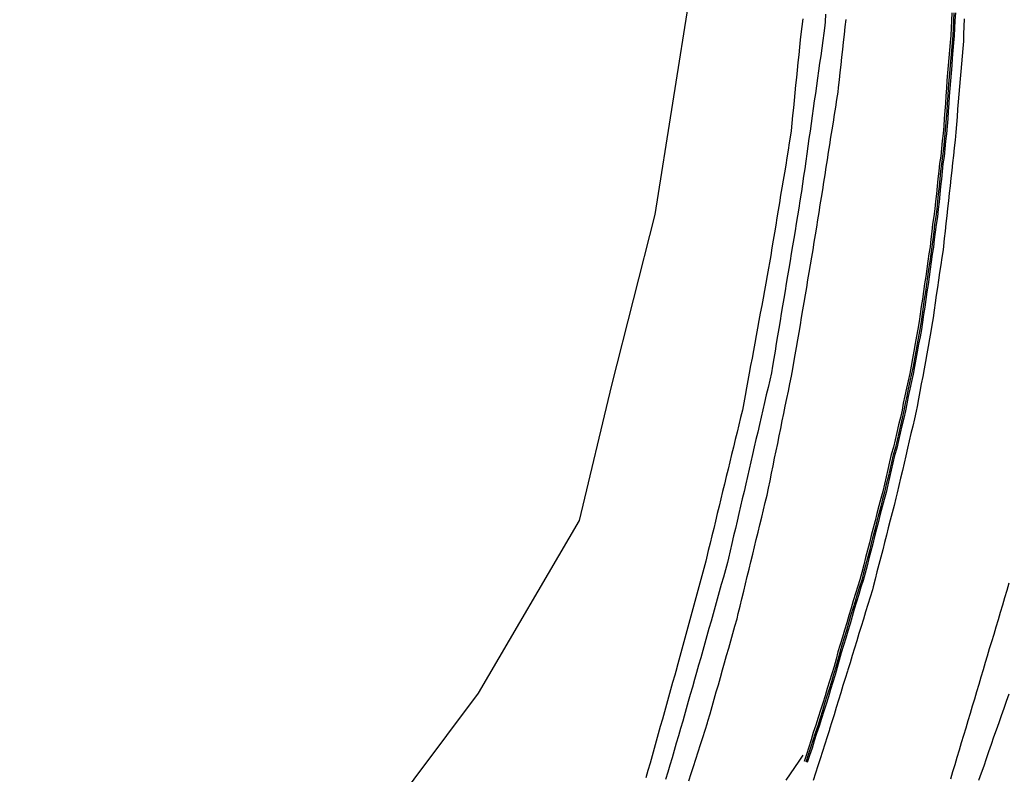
# Model space of a CAD drawing. Extents: x 1901471 to 1963503, y 756461 to 799997.
# Drawn here: x 1940795.2 to 1940925, y 780632.7 to 780731.7 of the extents above; entities that cross this region are included whole.
import ezdxf

# ---------------------------------------------------------------- set-up
doc = ezdxf.new("R2010")
doc.units = 0
for name, color, linetype in [('RD_EX_Conc', 7, 'Continuous'), ('RD_EX_DR_ErosCtrl', 7, 'Continuous'), ('RD_EX_H2O', 7, 'Continuous'), ('RD_EX_Road', 7, 'Continuous'), ('RD_EX_VEG', 7, 'Continuous')]:
    doc.layers.add(name, color=color, linetype=linetype)

msp = doc.modelspace()

# ---------------------------------------------------------------- linework, layer by layer
at = {"layer": 'RD_EX_Conc'}
for points in [[(1940917.59, 780732.67), (1940917.54, 780731.67), (1940917.49, 780730.67), (1940917.45, 780729.67), (1940917.36, 780728.75), (1940917.28, 780727.75), (1940917.19, 780726.76), (1940917.11, 780725.76), (1940917.03, 780724.76), (1940916.94, 780723.77), (1940916.86, 780722.77), (1940916.79, 780721.77), (1940916.74, 780720.77), (1940916.66, 780719.78), (1940916.59, 780718.78), (1940916.59, 780718.78), (1940916.51, 780717.78), (1940916.42, 780716.79), (1940916.3, 780715.84), (1940916.23, 780714.84), (1940916.12, 780713.85), (1940915.96, 780712.86), (1940915.86, 780711.87), (1940915.75, 780710.87), (1940915.66, 780709.88), (1940915.55, 780708.88), (1940915.45, 780707.89), (1940915.34, 780706.9), (1940915.23, 780705.9), (1940915.06, 780704.91), (1940914.95, 780703.92), (1940914.84, 780702.93), (1940914.72, 780701.94), (1940914.56, 780701.01), (1940914.43, 780700.02), (1940914.29, 780699.03), (1940914.15, 780698.04), (1940914.01, 780697.05), (1940913.86, 780696.06), (1940913.72, 780695.07), (1940913.57, 780694.09), (1940913.42, 780693.1), (1940913.28, 780692.11), (1940913.13, 780691.12), (1940912.96, 780690.2), (1940912.78, 780689.22), (1940912.6, 780688.23), (1940912.42, 780687.25), (1940912.23, 780686.27), (1940912.05, 780685.29), (1940911.83, 780684.31), (1940911.61, 780683.34), (1940911.4, 780682.36), (1940911.21, 780681.38), (1940911.04, 780680.47), (1940910.82, 780679.5), (1940910.82, 780679.5), (1940910.59, 780678.53), (1940910.37, 780677.55), (1940910.15, 780676.58), (1940909.92, 780675.61), (1940909.63, 780674.65), (1940909.41, 780673.67), (1940909.18, 780672.7), (1940908.95, 780671.72), (1940908.73, 780670.75), (1940908.5, 780669.78), (1940908.24, 780668.86), (1940907.99, 780667.89), (1940907.75, 780666.92), (1940907.5, 780665.95), (1940907.25, 780664.98), (1940907, 780664.01), (1940906.75, 780663.04), (1940906.51, 780662.08), (1940906.26, 780661.11), (1940906.01, 780660.14), (1940905.76, 780659.17), (1940905.51, 780658.2), (1940905.22, 780657.34), (1940904.92, 780656.39), (1940904.63, 780655.43), (1940904.34, 780654.48), (1940904.04, 780653.52), (1940903.8, 780652.55), (1940903.5, 780651.59), (1940903.21, 780650.64), (1940902.91, 780649.68), (1940902.63, 780648.72), (1940902.37, 780647.76), (1940902.11, 780646.79), (1940901.82, 780645.83), (1940901.52, 780644.88), (1940901.23, 780643.92), (1940900.94, 780642.97), (1940900.64, 780642.01), (1940900.35, 780641.06), (1940900.03, 780640.11), (1940899.74, 780639.11), (1940899.39, 780638.13), (1940899.1, 780637.17), (1940898.8, 780636.22), (1940898.49, 780635.27), (1940898.17, 780634.32)], [(1940917.84, 780732.66), (1940917.79, 780731.66), (1940917.74, 780730.66), (1940917.7, 780729.66), (1940917.61, 780728.73), (1940917.53, 780727.73), (1940917.44, 780726.73), (1940917.36, 780725.74), (1940917.28, 780724.74), (1940917.19, 780723.75), (1940917.11, 780722.75), (1940917.04, 780721.75), (1940916.98, 780720.75), (1940916.91, 780719.76), (1940916.84, 780718.76), (1940916.84, 780718.76), (1940916.76, 780717.76), (1940916.67, 780716.77), (1940916.55, 780715.81), (1940916.48, 780714.81), (1940916.37, 780713.82), (1940916.21, 780712.83), (1940916.11, 780711.84), (1940916, 780710.85), (1940915.91, 780709.85), (1940915.8, 780708.86), (1940915.7, 780707.86), (1940915.59, 780706.87), (1940915.48, 780705.87), (1940915.31, 780704.89), (1940915.2, 780703.89), (1940915.08, 780702.9), (1940914.96, 780701.91), (1940914.8, 780700.98), (1940914.68, 780699.98), (1940914.53, 780699), (1940914.4, 780698), (1940914.25, 780697.02), (1940914.11, 780696.03), (1940913.96, 780695.04), (1940913.82, 780694.05), (1940913.67, 780693.06), (1940913.53, 780692.07), (1940913.38, 780691.08), (1940913.21, 780690.15), (1940913.03, 780689.17), (1940912.84, 780688.19), (1940912.66, 780687.21), (1940912.48, 780686.22), (1940912.3, 780685.24), (1940912.07, 780684.27), (1940911.85, 780683.29), (1940911.65, 780682.31), (1940911.46, 780681.33), (1940911.29, 780680.42), (1940911.06, 780679.44), (1940911.06, 780679.44), (1940910.83, 780678.47), (1940910.62, 780677.5), (1940910.39, 780676.52), (1940910.16, 780675.55), (1940909.88, 780674.59), (1940909.65, 780673.62), (1940909.42, 780672.64), (1940909.2, 780671.67), (1940908.97, 780670.69), (1940908.74, 780669.72), (1940908.49, 780668.79), (1940908.24, 780667.82), (1940907.99, 780666.86), (1940907.74, 780665.89), (1940907.49, 780664.92), (1940907.24, 780663.95), (1940907, 780662.98), (1940906.75, 780662.01), (1940906.5, 780661.05), (1940906.25, 780660.08), (1940906, 780659.11), (1940905.75, 780658.14), (1940905.46, 780657.27), (1940905.16, 780656.31), (1940904.87, 780655.36), (1940904.57, 780654.4), (1940904.28, 780653.45), (1940904.03, 780652.48), (1940903.74, 780651.52), (1940903.45, 780650.56), (1940903.15, 780649.61), (1940902.87, 780648.65), (1940902.61, 780647.68), (1940902.35, 780646.72), (1940902.05, 780645.76), (1940901.76, 780644.81), (1940901.47, 780643.85), (1940901.17, 780642.89), (1940900.88, 780641.94), (1940900.59, 780640.98), (1940900.27, 780640.04), (1940899.98, 780639.03), (1940899.62, 780638.05), (1940899.33, 780637.1), (1940899.03, 780636.14), (1940898.72, 780635.19), (1940898.4, 780634.25)], [(1940918.04, 780732.65), (1940917.99, 780731.65), (1940917.94, 780730.65), (1940917.9, 780729.65), (1940917.81, 780728.71), (1940917.73, 780727.71), (1940917.64, 780726.72), (1940917.56, 780725.72), (1940917.48, 780724.73), (1940917.39, 780723.73), (1940917.31, 780722.73), (1940917.24, 780721.73), (1940917.18, 780720.74), (1940917.11, 780719.74), (1940917.04, 780718.74), (1940917.04, 780718.74), (1940916.95, 780717.75), (1940916.87, 780716.75), (1940916.74, 780715.79), (1940916.67, 780714.79), (1940916.57, 780713.8), (1940916.41, 780712.81), (1940916.31, 780711.82), (1940916.2, 780710.82), (1940916.11, 780709.83), (1940916, 780708.83), (1940915.9, 780707.84), (1940915.79, 780706.85), (1940915.68, 780705.85), (1940915.51, 780704.86), (1940915.4, 780703.87), (1940915.28, 780702.88), (1940915.16, 780701.89), (1940915, 780700.95), (1940914.88, 780699.96), (1940914.73, 780698.97), (1940914.6, 780697.98), (1940914.45, 780696.99), (1940914.31, 780696), (1940914.16, 780695.01), (1940914.02, 780694.02), (1940913.87, 780693.03), (1940913.72, 780692.04), (1940913.58, 780691.05), (1940913.41, 780690.12), (1940913.22, 780689.14), (1940913.04, 780688.15), (1940912.86, 780687.17), (1940912.68, 780686.19), (1940912.49, 780685.2), (1940912.27, 780684.23), (1940912.05, 780683.25), (1940911.85, 780682.27), (1940911.65, 780681.29), (1940911.48, 780680.37), (1940911.26, 780679.4), (1940911.26, 780679.4), (1940911.03, 780678.43), (1940910.81, 780677.45), (1940910.59, 780676.48), (1940910.36, 780675.5), (1940910.07, 780674.54), (1940909.85, 780673.57), (1940909.62, 780672.6), (1940909.39, 780671.62), (1940909.17, 780670.65), (1940908.94, 780669.68), (1940908.68, 780668.74), (1940908.43, 780667.77), (1940908.18, 780666.81), (1940907.93, 780665.84), (1940907.69, 780664.87), (1940907.44, 780663.9), (1940907.19, 780662.93), (1940906.94, 780661.96), (1940906.69, 780661), (1940906.44, 780660.03), (1940906.2, 780659.06), (1940905.95, 780658.09), (1940905.65, 780657.21), (1940905.35, 780656.25), (1940905.06, 780655.3), (1940904.77, 780654.34), (1940904.47, 780653.39), (1940904.23, 780652.42), (1940903.93, 780651.46), (1940903.64, 780650.51), (1940903.34, 780649.55), (1940903.06, 780648.59), (1940902.8, 780647.62), (1940902.54, 780646.66), (1940902.25, 780645.7), (1940901.95, 780644.75), (1940901.66, 780643.79), (1940901.37, 780642.84), (1940901.07, 780641.88), (1940900.78, 780640.92), (1940900.46, 780639.98), (1940900.17, 780638.97), (1940899.81, 780637.99), (1940899.52, 780637.04), (1940899.22, 780636.08), (1940898.91, 780635.13), (1940898.59, 780634.19)]]:
    msp.add_lwpolyline(points, dxfattribs=at)
at = {"layer": 'RD_EX_DR_ErosCtrl'}
for points in [[(1940898, 780731.85), (1940897.88, 780730.86), (1940897.76, 780729.87), (1940897.67, 780729.12), (1940897.57, 780728.13), (1940897.47, 780727.13), (1940897.37, 780726.14), (1940897.27, 780725.14), (1940897.17, 780724.15), (1940897.07, 780723.15), (1940896.97, 780722.16), (1940896.87, 780721.16), (1940896.77, 780720.17), (1940896.67, 780719.17), (1940896.57, 780718.18), (1940896.47, 780717.18), (1940896.41, 780716.59), (1940896.24, 780715.6), (1940896.08, 780714.62), (1940895.92, 780713.63), (1940895.76, 780712.64), (1940895.59, 780711.66), (1940895.43, 780710.67), (1940895.27, 780709.68), (1940895.1, 780708.7), (1940894.94, 780707.71), (1940894.78, 780706.72), (1940894.61, 780705.74), (1940894.45, 780704.75), (1940894.29, 780703.76), (1940894.13, 780702.78), (1940893.96, 780701.79), (1940893.8, 780700.8), (1940893.8, 780700.8), (1940893.64, 780699.82), (1940893.52, 780699.12), (1940893.34, 780698.14), (1940893.16, 780697.15), (1940892.98, 780696.17), (1940892.79, 780695.19), (1940892.61, 780694.2), (1940892.43, 780693.22), (1940892.25, 780692.24), (1940892.07, 780691.25), (1940891.88, 780690.27), (1940891.7, 780689.29), (1940891.52, 780688.3), (1940891.34, 780687.32), (1940891.16, 780686.34), (1940890.97, 780685.35), (1940890.79, 780684.37), (1940890.61, 780683.39), (1940890.43, 780682.41), (1940890.25, 780681.42), (1940890.07, 780680.49), (1940889.84, 780679.51), (1940889.6, 780678.54), (1940889.37, 780677.57), (1940889.13, 780676.6), (1940888.9, 780675.63), (1940888.66, 780674.65), (1940888.43, 780673.68), (1940888.19, 780672.71), (1940887.95, 780671.74), (1940887.72, 780670.77), (1940887.48, 780669.8), (1940887.25, 780668.82), (1940887.01, 780667.85), (1940886.78, 780666.88), (1940886.54, 780665.91), (1940886.54, 780665.91), (1940886.31, 780664.94), (1940886.07, 780663.96), (1940885.83, 780662.99), (1940885.6, 780662.02), (1940885.36, 780661.05), (1940885.27, 780660.64), (1940885, 780659.68), (1940884.74, 780658.71), (1940884.48, 780657.75), (1940884.22, 780656.78), (1940883.96, 780655.82), (1940883.69, 780654.86), (1940883.43, 780653.89), (1940883.17, 780652.93), (1940882.91, 780651.96), (1940882.65, 780651), (1940882.38, 780650.03), (1940882.12, 780649.07), (1940881.86, 780648.1), (1940881.6, 780647.14), (1940881.34, 780646.17), (1940881.19, 780645.65), (1940880.92, 780644.69), (1940880.65, 780643.73), (1940880.38, 780642.76), (1940880.11, 780641.8), (1940879.84, 780640.84), (1940879.57, 780639.87), (1940879.3, 780638.91), (1940879.03, 780637.95), (1940878.76, 780636.99), (1940878.49, 780636.02), (1940878.22, 780635.06), (1940877.95, 780634.1), (1940877.68, 780633.14), (1940877.41, 780632.17)], [(1940883.05, 780631.79), (1940883.36, 780632.74), (1940883.66, 780633.69), (1940883.97, 780634.65), (1940884.27, 780635.6), (1940884.58, 780636.55), (1940884.89, 780637.5), (1940885.19, 780638.45), (1940885.5, 780639.41), (1940885.56, 780639.61), (1940885.83, 780640.57), (1940886.1, 780641.54), (1940886.37, 780642.5), (1940886.65, 780643.46), (1940886.92, 780644.42), (1940887.19, 780645.38), (1940887.46, 780646.35), (1940887.74, 780647.31), (1940888.01, 780648.27), (1940888.28, 780649.23), (1940888.55, 780650.19), (1940888.83, 780651.16), (1940889.1, 780652.12), (1940889.37, 780653.08), (1940889.54, 780653.77), (1940889.77, 780654.74), (1940890.01, 780655.71), (1940890.25, 780656.68), (1940890.48, 780657.66), (1940890.72, 780658.63), (1940890.95, 780659.6), (1940891.19, 780660.57), (1940891.43, 780661.54), (1940891.66, 780662.51), (1940891.9, 780663.48), (1940892.14, 780664.45), (1940892.37, 780665.43), (1940892.37, 780665.43), (1940892.61, 780666.4), (1940892.84, 780667.37), (1940893.08, 780668.34), (1940893.32, 780669.31), (1940893.51, 780670.23), (1940893.71, 780671.21), (1940893.91, 780672.19), (1940894.11, 780673.17), (1940894.31, 780674.15), (1940894.51, 780675.13), (1940894.71, 780676.11), (1940894.91, 780677.09), (1940895.11, 780678.07), (1940895.31, 780679.05), (1940895.51, 780680.03), (1940895.71, 780681.01), (1940895.91, 780681.99), (1940896.11, 780682.97), (1940896.31, 780683.95), (1940896.51, 780684.92), (1940896.71, 780685.9), (1940896.85, 780686.74), (1940897.02, 780687.73), (1940897.19, 780688.71), (1940897.35, 780689.7), (1940897.52, 780690.69), (1940897.69, 780691.67), (1940897.85, 780692.66), (1940898.02, 780693.64), (1940898.18, 780694.63), (1940898.35, 780695.62), (1940898.52, 780696.6), (1940898.68, 780697.59), (1940898.85, 780698.57), (1940899.02, 780699.56), (1940899.18, 780700.55), (1940899.35, 780701.53), (1940899.35, 780701.53), (1940899.51, 780702.52), (1940899.68, 780703.5), (1940899.85, 780704.49), (1940900, 780705.46), (1940900.15, 780706.44), (1940900.31, 780707.43), (1940900.46, 780708.42), (1940900.62, 780709.41), (1940900.78, 780710.4), (1940900.93, 780711.38), (1940901.09, 780712.37), (1940901.24, 780713.36), (1940901.4, 780714.35), (1940901.55, 780715.34), (1940901.71, 780716.32), (1940901.86, 780717.31), (1940902.02, 780718.3), (1940902.17, 780719.29), (1940902.33, 780720.27), (1940902.48, 780721.26), (1940902.64, 780722.25), (1940902.71, 780722.86), (1940902.81, 780723.85), (1940902.92, 780724.84), (1940903.03, 780725.84), (1940903.14, 780726.83), (1940903.25, 780727.83), (1940903.36, 780728.82), (1940903.47, 780729.81), (1940903.58, 780730.81), (1940903.69, 780731.8)]]:
    msp.add_lwpolyline(points, dxfattribs=at)
at = {"layer": 'RD_EX_H2O'}
msp.add_lwpolyline([(1940901, 780732.46), (1940900.95, 780731.46), (1940900.92, 780730.99), (1940900.78, 780730), (1940900.64, 780729.01), (1940900.5, 780728.02), (1940900.36, 780727.03), (1940900.22, 780726.04), (1940900.08, 780725.05), (1940899.94, 780724.06), (1940899.8, 780723.07), (1940899.66, 780722.08), (1940899.52, 780721.09), (1940899.38, 780720.1), (1940899.24, 780719.11), (1940899.1, 780718.12), (1940898.96, 780717.13), (1940898.82, 780716.14), (1940898.68, 780715.15), (1940898.54, 780714.16), (1940898.4, 780713.17), (1940898.26, 780712.18), (1940898.12, 780711.19), (1940897.98, 780710.2), (1940897.84, 780709.21), (1940897.81, 780708.96), (1940897.64, 780707.97), (1940897.48, 780706.99), (1940897.31, 780706), (1940897.15, 780705.01), (1940896.99, 780704.03), (1940896.82, 780703.04), (1940896.66, 780702.05), (1940896.5, 780701.07), (1940896.33, 780700.08), (1940896.17, 780699.1), (1940896, 780698.11), (1940895.84, 780697.12), (1940895.68, 780696.14), (1940895.51, 780695.15), (1940895.35, 780694.16), (1940895.19, 780693.18), (1940895.02, 780692.19), (1940894.86, 780691.2), (1940894.69, 780690.22), (1940894.53, 780689.23), (1940894.37, 780688.24), (1940894.2, 780687.26), (1940894.04, 780686.27), (1940893.89, 780685.39), (1940893.67, 780684.42), (1940893.44, 780683.44), (1940893.22, 780682.47), (1940892.99, 780681.49), (1940892.77, 780680.52), (1940892.54, 780679.54), (1940892.32, 780678.57), (1940892.09, 780677.6), (1940891.86, 780676.62), (1940891.64, 780675.65), (1940891.41, 780674.67), (1940891.19, 780673.7), (1940890.96, 780672.72), (1940890.74, 780671.75), (1940890.51, 780670.78), (1940890.29, 780669.8), (1940890.06, 780668.83), (1940889.84, 780667.85), (1940889.61, 780666.88), (1940889.38, 780665.91), (1940889.16, 780664.93), (1940888.93, 780663.96), (1940888.71, 780662.98), (1940888.48, 780662.01), (1940888.26, 780661.03), (1940888.13, 780660.47), (1940887.86, 780659.51), (1940887.58, 780658.55), (1940887.31, 780657.59), (1940887.04, 780656.62), (1940886.77, 780655.66), (1940886.5, 780654.7), (1940886.23, 780653.74), (1940885.96, 780652.77), (1940885.68, 780651.81), (1940885.41, 780650.85), (1940885.14, 780649.89), (1940884.87, 780648.93), (1940884.6, 780647.96), (1940884.33, 780647), (1940884.06, 780646.04), (1940883.79, 780645.08), (1940883.51, 780644.11), (1940883.24, 780643.15), (1940882.97, 780642.19), (1940882.7, 780641.23), (1940882.43, 780640.27), (1940882.25, 780639.63), (1940881.97, 780638.67), (1940881.68, 780637.71), (1940881.4, 780636.75), (1940881.12, 780635.79), (1940880.84, 780634.83), (1940880.56, 780633.87), (1940880.27, 780632.91), (1940879.99, 780631.95)], dxfattribs=at)
at = {"layer": 'RD_EX_Road'}
for points in [[(1940919.2, 780731.85), (1940919.16, 780730.85), (1940919.12, 780729.85), (1940919.09, 780728.95), (1940919.01, 780727.96), (1940918.92, 780726.96), (1940918.84, 780725.96), (1940918.76, 780724.97), (1940918.67, 780723.97), (1940918.59, 780722.98), (1940918.51, 780721.98), (1940918.42, 780720.98), (1940918.34, 780719.99), (1940918.26, 780718.99), (1940918.17, 780717.99), (1940918.09, 780717), (1940918, 780715.92), (1940917.89, 780714.92), (1940917.78, 780713.93), (1940917.67, 780712.94), (1940917.56, 780711.94), (1940917.45, 780710.95), (1940917.34, 780709.95), (1940917.23, 780708.96), (1940917.13, 780707.97), (1940917.02, 780706.97), (1940916.91, 780705.98), (1940916.8, 780704.98), (1940916.69, 780703.99), (1940916.58, 780703), (1940916.47, 780702), (1940916.42, 780701.52), (1940916.27, 780700.53), (1940916.12, 780699.54), (1940915.98, 780698.55), (1940915.83, 780697.56), (1940915.69, 780696.57), (1940915.54, 780695.58), (1940915.4, 780694.59), (1940915.25, 780693.6), (1940915.11, 780692.61), (1940914.96, 780691.62), (1940914.84, 780690.8), (1940914.66, 780689.82), (1940914.48, 780688.84), (1940914.29, 780687.85), (1940914.11, 780686.87), (1940913.93, 780685.89), (1940913.75, 780684.91), (1940913.56, 780683.92), (1940913.38, 780682.94), (1940913.2, 780681.96), (1940913.01, 780680.97), (1940912.89, 780680.33), (1940912.67, 780679.35), (1940912.44, 780678.38), (1940912.21, 780677.4), (1940911.99, 780676.43), (1940911.76, 780675.46), (1940911.53, 780674.48), (1940911.31, 780673.51), (1940911.08, 780672.54), (1940910.85, 780671.56), (1940910.62, 780670.59), (1940910.4, 780669.61), (1940910.24, 780668.92), (1940909.99, 780667.95), (1940909.74, 780666.98), (1940909.49, 780666.01), (1940909.24, 780665.04), (1940908.99, 780664.07), (1940908.75, 780663.1), (1940908.5, 780662.14), (1940908.25, 780661.17), (1940908, 780660.2), (1940907.75, 780659.23), (1940907.5, 780658.26), (1940907.26, 780657.29), (1940907.15, 780656.86), (1940906.85, 780655.9), (1940906.56, 780654.95), (1940906.26, 780653.99), (1940905.97, 780653.04), (1940905.68, 780652.08), (1940905.38, 780651.13), (1940905.09, 780650.17), (1940904.79, 780649.21), (1940904.5, 780648.26), (1940904.21, 780647.3), (1940903.91, 780646.35), (1940903.87, 780646.21), (1940903.58, 780645.25), (1940903.28, 780644.3), (1940902.99, 780643.34), (1940902.7, 780642.39), (1940902.4, 780641.43), (1940902.11, 780640.47), (1940901.82, 780639.52), (1940901.52, 780638.56), (1940901.5, 780638.5), (1940901.2, 780637.55), (1940900.89, 780636.59), (1940900.58, 780635.64), (1940900.28, 780634.69), (1940899.97, 780633.74), (1940899.66, 780632.79), (1940899.35, 780631.84)], [(1940917.43, 780632.04), (1940917.72, 780633), (1940918.01, 780633.95), (1940918.29, 780634.91), (1940918.58, 780635.87), (1940918.86, 780636.83), (1940919.15, 780637.79), (1940919.44, 780638.74), (1940919.72, 780639.7), (1940920.01, 780640.66), (1940920.29, 780641.62), (1940920.58, 780642.58), (1940920.86, 780643.53), (1940921.15, 780644.49), (1940921.44, 780645.45), (1940921.72, 780646.41), (1940922.01, 780647.37), (1940922.26, 780648.2), (1940922.54, 780649.15), (1940922.83, 780650.11), (1940923.12, 780651.07), (1940923.4, 780652.03), (1940923.69, 780652.99), (1940923.98, 780653.94), (1940924.26, 780654.9), (1940924.55, 780655.86), (1940924.84, 780656.82), (1940925.12, 780657.78)], [(1940925.05, 780643.17), (1940924.72, 780642.23), (1940924.39, 780641.28), (1940924.06, 780640.34), (1940923.73, 780639.4), (1940923.4, 780638.45), (1940923.07, 780637.51), (1940922.74, 780636.56), (1940922.41, 780635.62), (1940922.09, 780634.67), (1940921.76, 780633.73), (1940921.43, 780632.79), (1940921.1, 780631.84)], [(1940898.02, 780635.16), (1940897.47, 780634.36), (1940896.91, 780633.53), (1940896.35, 780632.7), (1940895.79, 780631.87)]]:
    msp.add_lwpolyline(points, dxfattribs=at)
at = {"layer": 'RD_EX_VEG'}
msp.add_lwpolyline([(1940883.23, 780735.47), (1940878.59, 780706.15), (1940872.89, 780683.76), (1940868.66, 780665.97), (1940855.4, 780643.31), (1940842.79, 780626.43), (1940825.76, 780617.52), (1940811.64, 780598.58), (1940798.83, 780585.96), (1940780.3, 780580.72), (1940744.37, 780584.54), (1940698.02, 780591.81), (1940663.14, 780600.66), (1940614.98, 780611.53), (1940575.22, 780618.34), (1940548.72, 780626.64), (1940534.05, 780632.14), (1940513.01, 780635.28), (1940499.85, 780642.76), (1940493.64, 780653.03), (1940491.55, 780667.86), (1940486.42, 780695.35), (1940477.38, 780722.05), (1940479.17, 780738.6)], dxfattribs=at)

doc.saveas('drawing.dxf')
